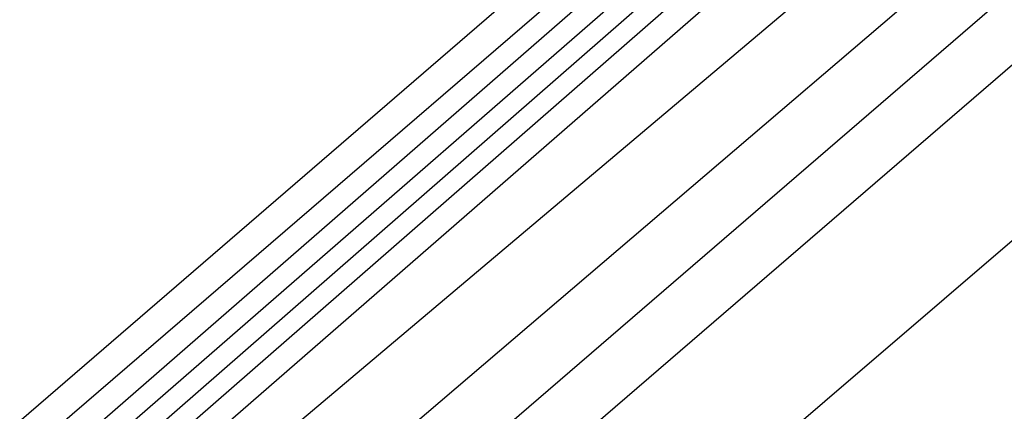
# Model space of a CAD drawing. Extents: x 3249832 to 3255657, y 13789405 to 13793316.
# Tile 912 of 1056: x 3253211.257 to 3253212.833, y 13791258.386 to 13791259.012. Entities that reach past the tile are written whole.
import ezdxf

# ---------------------------------------------------------------- set-up
doc = ezdxf.new("R2010")
doc.units = 0
doc.header["$LTSCALE"] = 100
doc.header["$MEASUREMENT"] = 0
for name, color, linetype in [('GRATIO_03231_CON', 1, 'CONTINUOUS'), ('GRATIO_0323_ICON', 1, 'CONTINUOUS'), ('TARGETS_EAST', 7, 'CONTINUOUS')]:
    doc.layers.add(name, color=color, linetype=linetype)

# ---------------------------------------------------------------- blocks, each defined once
blk = doc.blocks.new('Gratio_032316_contours')
at = {"layer": 'GRATIO_03231_CON', "color": 5, "linetype": 'Continuous', "flags": 128}
blk.add_lwpolyline([(3253201.6585, 13791249.0562), (3253208.7399, 13791255.1436), (3253214.639, 13791260.1955), (3253217.7084, 13791262.7688), (3253218.7561, 13791263.5746), (3253219.2039, 13791263.8623)], dxfattribs=at)
at = {"layer": 'GRATIO_03231_CON', "color": 1, "linetype": 'Continuous', "flags": 128}
for points in [[(3253201.4718, 13791249.2034), (3253206.4257, 13791253.4194), (3253215.3463, 13791261.091), (3253225.9004, 13791270.1944), (3253234.8639, 13791277.9291), (3253239.86, 13791282.2289), (3253241.9, 13791283.9634), (3253242.8421, 13791284.7366), (3253244.153, 13791285.8159), (3253245.7322, 13791287.1241), (3253247.0877, 13791288.2474), (3253247.9417, 13791288.9562), (3253248.8734, 13791289.7563), (3253250.6766, 13791291.3376), (3253253.8181, 13791294.1039), (3253257.4579, 13791297.3151), (3253260.4294, 13791299.9452), (3253262.1013, 13791301.4393), (3253263.9852, 13791303.1272), (3253268.1279, 13791306.8098), (3253275.7778, 13791313.586), (3253284.9892, 13791321.7458), (3253293.0173, 13791328.8768), (3253297.7719, 13791333.1433)], [(3253201.5308, 13791249.452), (3253203.3764, 13791251.006), (3253205.7622, 13791253.0041), (3253210.9337, 13791257.4141), (3253220.2072, 13791265.3949), (3253231.1821, 13791274.8703), (3253240.5289, 13791282.9557), (3253245.7489, 13791287.484), (3253247.6673, 13791289.1583), (3253247.9408, 13791289.3993), (3253248.125, 13791289.5479), (3253249.3736, 13791290.6266), (3253252.7395, 13791293.5783), (3253258.7542, 13791298.8829), (3253265.863, 13791305.1692), (3253271.9894, 13791310.6032), (3253275.5609, 13791313.7963), (3253277.0209, 13791315.1417), (3253277.3163, 13791315.4783), (3253277.3163, 13791315.4783), (3253277.4125, 13791315.6585), (3253278.3483, 13791316.5896), (3253281.1803, 13791319.1927), (3253286.5431, 13791324.0173)], [(3253201.9935, 13791249.9231), (3253205.3991, 13791252.872), (3253207.4593, 13791254.6196), (3253209.7597, 13791256.5517), (3253214.4531, 13791260.5545), (3253222.8321, 13791267.7659)], [(3253200.9004, 13791249.0216), (3253205.4478, 13791252.9775), (3253209.2674, 13791256.292), (3253211.5422, 13791258.2333), (3253213.7571, 13791260.0993), (3253217.9725, 13791263.6949), (3253225.4569, 13791270.1371), (3253234.3111, 13791277.7898), (3253241.8442, 13791284.3286), (3253246.0372, 13791288.0069), (3253247.5597, 13791289.3882), (3253247.7532, 13791289.6138), (3253247.7353, 13791289.6352), (3253247.7269, 13791289.6458), (3253247.7245, 13791289.6493), (3253247.7245, 13791289.6493), (3253247.9411, 13791289.8416), (3253249.4539, 13791291.1868), (3253253.5563, 13791294.8409), (3253261.0456, 13791301.516), (3253270.7349, 13791310.1479), (3253280.9411, 13791319.2283), (3253289.806, 13791327.1027)], [(3253202.1519, 13791250.2124), (3253206.8478, 13791254.2857), (3253212.3564, 13791259.0864), (3253217.004, 13791263.1319), (3253219.708, 13791265.4607), (3253221.752, 13791267.1944), (3253225.0114, 13791269.9757), (3253230.707, 13791274.8789), (3253237.4433, 13791280.7056), (3253243.1702, 13791285.6892), (3253246.3505, 13791288.5012), (3253247.4974, 13791289.5664), (3253247.6367, 13791289.7476), (3253247.7168, 13791289.8495), (3253248.3759, 13791290.4438), (3253250.1747, 13791292.0442), (3253250.1747, 13791292.0442), (3253253.6173, 13791295.1093), (3253258.9808, 13791299.8795), (3253266.4855, 13791306.5404), (3253275.6358, 13791314.6499), (3253283.072, 13791321.2554)], [(3253201.8674, 13791250.0552), (3253204.7192, 13791252.4869), (3253209.8215, 13791256.9177), (3253215.8108, 13791262.1408), (3253220.8723, 13791266.5519)], [(3253219.8032, 13791266.733), (3253210.5714, 13791258.7408), (3253205.3858, 13791254.171), (3253203.4376, 13791252.3408), (3253203.1064, 13791251.8783), (3253203.0434, 13791251.6434), (3253202.9858, 13791251.4225), (3253202.9424, 13791251.2339), (3253203.0813, 13791251.2336), (3253204.2077, 13791252.128), (3253207.2864, 13791254.7615), (3253212.7951, 13791259.5497), (3253219.2651, 13791265.1952)], [(3253221.1918, 13791267.9245), (3253212.4279, 13791260.3373), (3253207.5052, 13791255.9991), (3253205.6557, 13791254.2617), (3253205.3412, 13791253.8227), (3253205.2814, 13791253.5996), (3253205.2267, 13791253.3899), (3253205.1855, 13791253.2109), (3253205.3375, 13791253.2282), (3253206.548, 13791254.2008), (3253209.8536, 13791257.036), (3253215.7688, 13791262.1818), (3253222.7194, 13791268.2496)], [(3253223.9689, 13791270.3075), (3253216.1409, 13791263.5303), (3253211.7438, 13791259.6554), (3253210.0918, 13791258.1035), (3253209.8109, 13791257.7113), (3253209.7575, 13791257.5121), (3253209.7087, 13791257.3248), (3253209.6719, 13791257.1649), (3253209.8501, 13791257.2175), (3253211.2286, 13791258.3464), (3253214.9881, 13791261.585), (3253221.7162, 13791267.4458)]]:
    blk.add_lwpolyline(points, dxfattribs=at)
at = {"layer": 'GRATIO_0323_ICON', "color": 7, "linetype": 'Continuous', "flags": 128}
for points in [[(3253199.5847, 13791247.9379), (3253203.8741, 13791251.6536), (3253208.9021, 13791256.0319), (3253213.1357, 13791259.712), (3253215.6251, 13791261.847), (3253217.7546, 13791263.6469), (3253221.4919, 13791266.8353), (3253228.0819, 13791272.5081), (3253235.8763, 13791279.2487), (3253242.5042, 13791285.0122), (3253246.1872, 13791288.2614), (3253247.5185, 13791289.4884), (3253247.684, 13791289.693), (3253247.8258, 13791289.8479), (3253248.9112, 13791290.8188), (3253251.8637, 13791293.4443), (3253251.8637, 13791293.4443), (3253257.3309, 13791298.3131), (3253264.8578, 13791305.0137), (3253273.7133, 13791312.8843), (3253282.7209, 13791320.8763)], [(3253222.5803, 13791269.116), (3253214.2844, 13791261.9338), (3253209.6245, 13791257.8273), (3253207.8737, 13791256.1826), (3253207.5761, 13791255.767), (3253207.5195, 13791255.5558), (3253207.4677, 13791255.3573), (3253207.4287, 13791255.1879), (3253207.5938, 13791255.2229), (3253208.8883, 13791256.2736), (3253212.4208, 13791259.3105), (3253218.7425, 13791264.8138)]]:
    blk.add_lwpolyline(points, dxfattribs=at)

msp = doc.modelspace()

# ---------------------------------------------------------------- block references
at = {"layer": 'TARGETS_EAST'}
msp.add_blockref('Gratio_032316_contours', (0, 0), dxfattribs=at)

doc.saveas('drawing.dxf')
